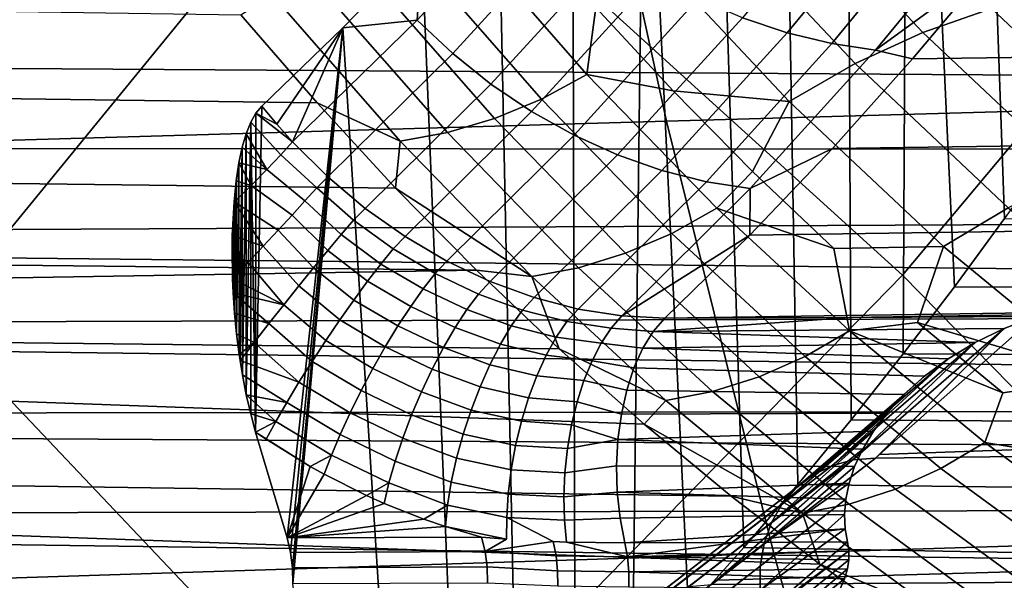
# Model space of a CAD drawing. Header units: metres. Extents: x -240 to 45, y -77 to 27.
# Tile 415 of 656: x -175.608 to -174.452, y -5.3 to -4.642. Entities that reach past the tile are written whole.
import ezdxf

# ---------------------------------------------------------------- set-up
doc = ezdxf.new("R2010")
doc.units = ezdxf.units.M
doc.layers.add('solid_102011X2', color=7, linetype='CONTINUOUS')

msp = doc.modelspace()

# ---------------------------------------------------------------- linework, layer by layer
at = {"layer": 'solid_102011X2'}
for points in [[(-174.393875, -4.793725, 299.902283), (-174.451385, -4.875221, 299.80658), (-174.493484, -3.680475, 299.736511), (-174.425735, -3.560153, 299.849274)], [(-174.451385, -4.875221, 299.80658), (-174.510147, -4.955428, 299.708771), (-174.564056, -3.798908, 299.619049), (-174.493484, -3.680475, 299.736511)], [(-174.571213, -4.941859, 308.426849), (-175.198181, -4.372285, 307.225128), (-174.789688, -3.749932, 307.528259), (-174.055435, -4.325553, 308.833588)], [(-175.707748, -4.995234, 306.818787), (-176.327621, -4.420082, 305.59787), (-175.918396, -3.790726, 305.907959), (-175.198181, -4.372285, 307.225128)], [(-174.57016, -5.034289, 299.608887), (-174.631393, -5.11165, 299.506989), (-174.637466, -3.915063, 299.496887), (-174.564056, -3.798908, 299.619049)], [(-174.57016, -5.034289, 299.608887), (-174.564056, -3.798908, 299.619049), (-174.510147, -4.955428, 299.708771)], [(-174.631393, -5.11165, 299.506989), (-174.693863, -5.187505, 299.403015), (-174.713699, -4.028974, 299.369995), (-174.637466, -3.915063, 299.496887)], [(-174.693863, -5.187505, 299.403015), (-174.757553, -5.261898, 299.296997), (-174.792664, -4.140142, 299.238586), (-174.713699, -4.028974, 299.369995)], [(-174.757553, -5.261898, 299.296997), (-174.822418, -5.33463, 299.189056), (-174.874329, -4.24858, 299.102661), (-174.792664, -4.140142, 299.238586)], [(-173.100113, -4.19883, 349.273315), (-174.961182, -4.245782, 347.93277), (-174.848129, -4.761007, 347.797546), (-172.990158, -4.70836, 349.138123)], [(-174.961182, -4.245782, 347.93277), (-176.807816, -4.293339, 346.567749), (-176.691635, -4.814331, 346.432526), (-174.848129, -4.761007, 347.797546)], [(-174.888412, -5.405573, 299.079224), (-174.955566, -5.47485, 298.967468), (-174.958755, -4.354021, 298.962158), (-174.874329, -4.24858, 299.102661)], [(-174.888412, -5.405573, 299.079224), (-174.874329, -4.24858, 299.102661), (-174.822418, -5.33463, 299.189056)], [(-174.023788, -5.499332, 309.536682), (-174.571213, -4.941859, 308.426849), (-174.055435, -4.325553, 308.833588), (-173.421371, -4.889576, 310.015717)], [(-174.955566, -5.47485, 298.967468), (-175.023834, -5.542314, 298.853851), (-175.045975, -4.456494, 298.816986), (-174.958755, -4.354021, 298.962158)], [(-175.17421, -5.558501, 307.936584), (-175.707748, -4.995234, 306.818787), (-175.198181, -4.372285, 307.225128), (-174.571213, -4.941859, 308.426849)], [(-174.637863, -4.445574, 288.778931), (-174.466446, -4.628523, 289.064209), (-174.547302, -4.656725, 289.095795), (-174.719452, -4.472984, 288.809265)], [(-175.023834, -5.542314, 298.853851), (-175.093124, -5.607799, 298.738556), (-175.13588, -4.555586, 298.667389), (-175.045975, -4.456494, 298.816986)], [(-174.719452, -4.472984, 288.809265), (-174.547302, -4.656725, 289.095795), (-174.626862, -4.693226, 289.121613), (-174.799988, -4.508461, 288.833466)], [(-174.563416, -4.482638, 299.062958), (-174.616348, -4.465631, 299.077362), (-174.759201, -4.639312, 298.8396), (-174.706711, -4.657018, 298.824463)], [(-175.141113, -4.642148, 298.607605), (-174.998627, -4.486597, 298.844727), (-175.13588, -4.555586, 298.667389)], [(-174.955963, -4.524423, 298.853271), (-174.998627, -4.486597, 298.844727), (-175.141113, -4.642148, 298.607605), (-175.099457, -4.681365, 298.614471)], [(-174.510635, -4.494877, 299.043976), (-174.563416, -4.482638, 299.062958), (-174.706711, -4.657018, 298.824463), (-174.654251, -4.669755, 298.804993)], [(-174.458923, -4.502166, 299.020752), (-174.510635, -4.494877, 299.043976), (-174.654251, -4.669755, 298.804993), (-174.602707, -4.677333, 298.781494)], [(-174.799988, -4.508461, 288.833466), (-174.626862, -4.693226, 289.121613), (-174.704147, -4.737571, 289.141296), (-174.878433, -4.551561, 288.851257)], [(-174.602707, -4.677333, 298.781494), (-174.467728, -4.578832, 298.894684), (-174.458923, -4.502166, 299.020752)], [(-174.910065, -4.559043, 298.857056), (-174.955963, -4.524423, 298.853271), (-175.099457, -4.681365, 298.614471), (-175.054474, -4.717252, 298.61673)], [(-174.559204, -4.687762, 298.742462), (-170.7341, -4.63607, 296.544067), (-170.647018, -4.529321, 296.688995), (-174.467728, -4.578832, 298.894684)], [(-174.995239, -4.734861, 288.989197), (-175.144775, -4.563904, 288.740326), (-175.090622, -4.535841, 288.728088), (-174.941757, -4.70604, 288.975861)], [(-174.941757, -4.70604, 288.975861), (-175.090622, -4.535841, 288.728088), (-174.931137, -4.627158, 288.900024)], [(-175.141113, -4.642148, 298.607605), (-175.13588, -4.555586, 298.667389), (-175.228394, -4.651095, 298.513397)], [(-175.093124, -5.607799, 298.738556), (-175.163452, -5.67138, 298.62149), (-175.228394, -4.651095, 298.513397), (-175.13588, -4.555586, 298.667389)], [(-174.878433, -4.551561, 288.851257), (-174.704147, -4.737571, 289.141296), (-174.840454, -4.725258, 289.050964), (-174.931137, -4.627158, 288.900024)], [(-175.050186, -4.757746, 289.007294), (-175.200241, -4.586186, 288.757538), (-175.144775, -4.563904, 288.740326), (-174.995239, -4.734861, 288.989197)], [(-174.861557, -4.589997, 298.856018), (-174.910065, -4.559043, 298.857056), (-175.054474, -4.717252, 298.61673), (-175.006775, -4.749334, 298.614319)], [(-179.176712, -4.57881, 291.057617), (-175.34848, -4.635945, 288.864441), (-175.258774, -4.73943, 289.013763), (-179.085236, -4.687746, 291.209869)], [(-169.788086, -4.73699, 299.076324), (-169.533844, -4.610088, 299.057953), (-177.522202, -4.578115, 303.890778), (-177.602661, -4.686119, 303.826355)], [(-174.602707, -4.677333, 298.781494), (-174.559204, -4.687762, 298.742462), (-174.467728, -4.578832, 298.894684)], [(-175.105728, -4.77434, 289.029846), (-175.256165, -4.602344, 288.779449), (-175.200241, -4.586186, 288.757538), (-175.050186, -4.757746, 289.007294)], [(-174.81105, -4.616872, 298.850159), (-174.861557, -4.589997, 298.856018), (-175.006775, -4.749334, 298.614319), (-174.956955, -4.777185, 298.6073)], [(-175.161011, -4.784387, 289.056519), (-175.311676, -4.612126, 288.805756), (-175.256165, -4.602344, 288.779449), (-175.105728, -4.77434, 289.029846)], [(-175.311676, -4.612126, 288.805756), (-175.161011, -4.784387, 289.056519), (-175.258774, -4.73943, 289.013763), (-175.34848, -4.635945, 288.864441)], [(-174.38533, -4.608973, 289.027252), (-174.207565, -4.776293, 289.32309), (-174.288162, -4.79633, 289.360931), (-174.466446, -4.628523, 289.064209)], [(-174.759201, -4.639312, 298.8396), (-174.81105, -4.616872, 298.850159), (-174.956955, -4.777185, 298.6073), (-174.905701, -4.800436, 298.595795)], [(-174.941757, -4.70604, 288.975861), (-174.931137, -4.627158, 288.900024), (-174.840454, -4.725258, 289.050964)], [(-174.653503, -4.793117, 298.58551), (-170.823853, -4.739569, 296.394714), (-170.7341, -4.63607, 296.544067), (-174.559204, -4.687762, 298.742462)], [(-174.466446, -4.628523, 289.064209), (-174.288162, -4.79633, 289.360931), (-174.368271, -4.825234, 289.393738), (-174.547302, -4.656725, 289.095795)], [(-175.287445, -4.785076, 298.36496), (-175.141113, -4.642148, 298.607605), (-175.228394, -4.651095, 298.513397)], [(-175.099457, -4.681365, 298.614471), (-175.141113, -4.642148, 298.607605), (-175.287445, -4.785076, 298.36496), (-175.246185, -4.826238, 298.37027)], [(-174.706711, -4.657018, 298.824463), (-174.759201, -4.639312, 298.8396), (-174.905701, -4.800436, 298.595795), (-174.853653, -4.81878, 298.579926)], [(-175.228394, -4.651095, 298.513397), (-175.29393, -5.250456, 298.404327), (-175.330902, -5.126163, 298.342834), (-175.323578, -4.743121, 298.355011)], [(-175.305832, -4.764441, 298.360657), (-175.228394, -4.651095, 298.513397), (-175.323578, -4.743121, 298.355011)], [(-175.305832, -4.764441, 298.360657), (-175.287445, -4.785076, 298.36496), (-175.228394, -4.651095, 298.513397)], [(-175.289932, -5.267428, 298.411011), (-175.29393, -5.250456, 298.404327), (-175.228394, -4.651095, 298.513397)], [(-175.289932, -5.267428, 298.411011), (-175.228394, -4.651095, 298.513397), (-175.287628, -5.285416, 298.414825)], [(-175.287628, -5.285416, 298.414825), (-175.228394, -4.651095, 298.513397), (-175.287079, -5.304049, 298.415741)], [(-175.163452, -5.67138, 298.62149), (-175.234848, -5.733016, 298.502655), (-175.287079, -5.304049, 298.415741), (-175.228394, -4.651095, 298.513397)], [(-174.654251, -4.669755, 298.804993), (-174.706711, -4.657018, 298.824463), (-174.853653, -4.81878, 298.579926), (-174.801498, -4.831973, 298.559937)], [(-174.547302, -4.656725, 289.095795), (-174.368271, -4.825234, 289.393738), (-174.446869, -4.862644, 289.421143), (-174.626862, -4.693226, 289.121613)], [(-174.602707, -4.677333, 298.781494), (-174.654251, -4.669755, 298.804993), (-174.801498, -4.831973, 298.559937), (-174.750137, -4.839818, 298.536133)], [(-175.054474, -4.717252, 298.61673), (-175.099457, -4.681365, 298.614471), (-175.246185, -4.826238, 298.37027), (-175.202133, -4.863275, 298.370972)], [(-174.602707, -4.677333, 298.781494), (-174.750137, -4.839818, 298.536133), (-174.653503, -4.793117, 298.58551), (-174.559204, -4.687762, 298.742462)], [(-179.085236, -4.687746, 291.209869), (-175.258774, -4.73943, 289.013763), (-175.166458, -4.839457, 289.167389), (-178.990921, -4.793106, 291.366821)], [(-169.902557, -4.794131, 299.082642), (-169.788086, -4.73699, 299.076324), (-177.602661, -4.686119, 303.826355), (-177.68483, -4.792951, 303.76001)], [(-174.626862, -4.693226, 289.121613), (-174.446869, -4.862644, 289.421143), (-174.522995, -4.908093, 289.44281), (-174.704147, -4.737571, 289.141296)], [(-174.84201, -4.892622, 289.244202), (-174.995239, -4.734861, 288.989197), (-174.941757, -4.70604, 288.975861), (-174.7892, -4.863122, 289.229767)], [(-174.7892, -4.863122, 289.229767), (-174.941757, -4.70604, 288.975861), (-174.840454, -4.725258, 289.050964), (-174.747238, -4.819802, 289.206085)], [(-175.006775, -4.749334, 298.614319), (-175.054474, -4.717252, 298.61673), (-175.202133, -4.863275, 298.370972), (-175.155243, -4.896381, 298.367218)], [(-172.990158, -4.70836, 349.138123), (-174.848129, -4.761007, 347.797546), (-174.722214, -5.268893, 347.646942), (-172.867676, -5.210632, 348.987518)], [(-174.704147, -4.737571, 289.141296), (-174.747238, -4.819802, 289.206085), (-174.840454, -4.725258, 289.050964)], [(-175.161011, -4.784387, 289.056519), (-175.166458, -4.839457, 289.167389), (-175.258774, -4.73943, 289.013763)], [(-174.896439, -4.916047, 289.263153), (-175.050186, -4.757746, 289.007294), (-174.995239, -4.734861, 288.989197), (-174.84201, -4.892622, 289.244202)], [(-174.75058, -4.894685, 298.42392), (-170.916183, -4.839608, 296.241058), (-170.823853, -4.739569, 296.394714), (-174.653503, -4.793117, 298.58551)], [(-174.704147, -4.737571, 289.141296), (-174.522995, -4.908093, 289.44281), (-174.651596, -4.910599, 289.365265), (-174.747238, -4.819802, 289.206085)], [(-175.330582, -4.751364, 298.343353), (-175.330902, -5.126163, 298.342834), (-175.336731, -4.762147, 298.33313)], [(-175.336731, -4.762147, 298.33313), (-175.301315, -4.800563, 298.343567), (-175.287445, -4.785076, 298.36496), (-175.330582, -4.751364, 298.343353)], [(-175.330582, -4.751364, 298.343353), (-175.323578, -4.743121, 298.355011), (-175.330902, -5.126163, 298.342834)], [(-175.330582, -4.751364, 298.343353), (-175.305832, -4.764441, 298.360657), (-175.323578, -4.743121, 298.355011)], [(-175.330582, -4.751364, 298.343353), (-175.287445, -4.785076, 298.36496), (-175.305832, -4.764441, 298.360657)], [(-174.956955, -4.777185, 298.6073), (-175.006775, -4.749334, 298.614319), (-175.155243, -4.896381, 298.367218), (-175.10614, -4.925119, 298.359039)], [(-174.848129, -4.761007, 347.797546), (-176.691635, -4.814331, 346.432526), (-176.562241, -5.3279, 346.281921), (-174.722214, -5.268893, 347.646942)], [(-175.336731, -4.762147, 298.33313), (-175.341949, -5.082421, 298.324402), (-175.342087, -4.775529, 298.324188)], [(-175.336731, -4.762147, 298.33313), (-175.342087, -4.775529, 298.324188), (-175.317657, -4.81776, 298.325439), (-175.301315, -4.800563, 298.343567)], [(-175.336731, -4.762147, 298.33313), (-175.336746, -5.104832, 298.333069), (-175.341949, -5.082421, 298.324402)], [(-175.336731, -4.762147, 298.33313), (-175.330902, -5.126163, 298.342834), (-175.336746, -5.104832, 298.333069)], [(-174.951599, -4.933032, 289.286346), (-175.105728, -4.77434, 289.029846), (-175.050186, -4.757746, 289.007294), (-174.896439, -4.916047, 289.263153)], [(-175.342087, -4.775529, 298.324188), (-175.346512, -5.058862, 298.316833), (-175.346649, -4.791327, 298.316589)], [(-175.342087, -4.775529, 298.324188), (-175.346649, -4.791327, 298.316589), (-175.317657, -4.81776, 298.325439)], [(-175.342087, -4.775529, 298.324188), (-175.341949, -5.082421, 298.324402), (-175.346512, -5.058862, 298.316833)], [(-175.006653, -4.943316, 289.313416), (-175.161011, -4.784387, 289.056519), (-175.105728, -4.77434, 289.029846), (-174.951599, -4.933032, 289.286346)], [(-175.259186, -4.839005, 298.350891), (-175.246185, -4.826238, 298.37027), (-175.287445, -4.785076, 298.36496), (-175.301315, -4.800563, 298.343567)], [(-175.006653, -4.943316, 289.313416), (-175.166458, -4.839457, 289.167389), (-175.161011, -4.784387, 289.056519)], [(-174.905701, -4.800436, 298.595795), (-174.956955, -4.777185, 298.6073), (-175.10614, -4.925119, 298.359039), (-175.05545, -4.94911, 298.346558)], [(-178.990921, -4.793106, 291.366821), (-175.166458, -4.839457, 289.167389), (-175.071594, -4.935849, 289.325256), (-178.893845, -4.894679, 291.528412)], [(-170.035583, -4.860553, 299.088409), (-169.902557, -4.794131, 299.082642), (-177.68483, -4.792951, 303.76001), (-177.768661, -4.898553, 303.691711)], [(-175.346649, -4.791327, 298.316589), (-175.350327, -5.034872, 298.310486), (-175.350494, -4.809661, 298.310181)], [(-175.346649, -4.791327, 298.316589), (-175.350494, -4.809661, 298.310181), (-175.317657, -4.81776, 298.325439)], [(-175.346649, -4.791327, 298.316589), (-175.349274, -5.042112, 298.312256), (-175.350327, -5.034872, 298.310486)], [(-175.346649, -4.791327, 298.316589), (-175.346512, -5.058862, 298.316833), (-175.349274, -5.042112, 298.312256)], [(-174.750137, -4.839818, 298.536133), (-174.75058, -4.894685, 298.42392), (-174.653503, -4.793117, 298.58551)], [(-175.350494, -4.809661, 298.310181), (-175.353394, -5.010581, 298.305389), (-175.353699, -4.830973, 298.304871)], [(-175.350494, -4.809661, 298.310181), (-175.353699, -4.830973, 298.304871), (-175.336105, -4.836278, 298.311035)], [(-175.350494, -4.809661, 298.310181), (-175.350327, -5.034872, 298.310486), (-175.353394, -5.010581, 298.305389)], [(-175.350494, -4.809661, 298.310181), (-175.336105, -4.836278, 298.311035), (-175.317657, -4.81776, 298.325439)], [(-175.317657, -4.81776, 298.325439), (-175.272934, -4.854342, 298.334167), (-175.259186, -4.839005, 298.350891), (-175.301315, -4.800563, 298.343567)], [(-174.853653, -4.81878, 298.579926), (-174.905701, -4.800436, 298.595795), (-175.05545, -4.94911, 298.346558), (-175.003845, -4.968034, 298.329956)], [(-175.336105, -4.836278, 298.311035), (-175.288147, -4.871088, 298.320312), (-175.272934, -4.854342, 298.334167), (-175.317657, -4.81776, 298.325439)], [(-174.801498, -4.831973, 298.559937), (-174.853653, -4.81878, 298.579926), (-175.003845, -4.968034, 298.329956), (-174.952011, -4.981644, 298.309418)], [(-174.7892, -4.863122, 289.229767), (-174.747238, -4.819802, 289.206085), (-174.651596, -4.910599, 289.365265)], [(-175.353699, -4.830973, 298.304871), (-175.355713, -4.986381, 298.301514), (-175.356232, -4.855622, 298.300659)], [(-175.353699, -4.830973, 298.304871), (-175.356232, -4.855622, 298.300659), (-175.336105, -4.836278, 298.311035)], [(-175.353699, -4.830973, 298.304871), (-175.353394, -5.010581, 298.305389), (-175.355713, -4.986381, 298.301514)], [(-175.215912, -4.877181, 298.350281), (-175.202133, -4.863275, 298.370972), (-175.246185, -4.826238, 298.37027), (-175.259186, -4.839005, 298.350891)], [(-174.750137, -4.839818, 298.536133), (-174.801498, -4.831973, 298.559937), (-174.952011, -4.981644, 298.309418), (-174.900833, -4.989734, 298.28537)], [(-175.356232, -4.855622, 298.300659), (-175.304565, -4.888947, 298.30957), (-175.288147, -4.871088, 298.320312), (-175.336105, -4.836278, 298.311035)], [(-175.259186, -4.839005, 298.350891), (-175.272934, -4.854342, 298.334167), (-175.230316, -4.894065, 298.33252), (-175.215912, -4.877181, 298.350281)], [(-175.006653, -4.943316, 289.313416), (-175.071594, -4.935849, 289.325256), (-175.166458, -4.839457, 289.167389)], [(-174.900833, -4.989734, 298.28537), (-174.75058, -4.894685, 298.42392), (-174.750137, -4.839818, 298.536133)], [(-174.850388, -4.99227, 298.257812), (-171.011047, -4.936011, 296.08313), (-170.916183, -4.839608, 296.241058), (-174.75058, -4.894685, 298.42392)], [(-175.356232, -4.855622, 298.300659), (-175.358307, -4.895091, 298.297211), (-175.321899, -4.907607, 298.302124)], [(-175.356232, -4.855622, 298.300659), (-175.358261, -4.939174, 298.297272), (-175.358307, -4.895091, 298.297211)], [(-175.356232, -4.855622, 298.300659), (-175.358047, -4.945957, 298.297638), (-175.358261, -4.939174, 298.297272)], [(-175.356232, -4.855622, 298.300659), (-175.35733, -4.962495, 298.298828), (-175.358047, -4.945957, 298.297638)], [(-175.356232, -4.855622, 298.300659), (-175.355713, -4.986381, 298.301514), (-175.35733, -4.962495, 298.298828)], [(-175.356232, -4.855622, 298.300659), (-175.321899, -4.907607, 298.302124), (-175.304565, -4.888947, 298.30957)], [(-175.272934, -4.854342, 298.334167), (-175.288147, -4.871088, 298.320312), (-175.246048, -4.912831, 298.318115), (-175.230316, -4.894065, 298.33252)], [(-170.271835, -4.978624, 299.094269), (-170.035583, -4.860553, 299.088409), (-177.768661, -4.898553, 303.691711)], [(-175.169342, -4.910948, 298.345795), (-175.155243, -4.896381, 298.367218), (-175.202133, -4.863275, 298.370972), (-175.215912, -4.877181, 298.350281)], [(-174.685486, -5.037275, 289.5047), (-174.84201, -4.892622, 289.244202), (-174.7892, -4.863122, 289.229767), (-174.633331, -5.007168, 289.489166)], [(-174.633331, -5.007168, 289.489166), (-174.7892, -4.863122, 289.229767), (-174.651596, -4.910599, 289.365265)], [(-174.446869, -4.862644, 289.421143), (-174.260605, -5.016043, 289.73114), (-174.335541, -5.062462, 289.754761), (-174.522995, -4.908093, 289.44281)], [(-175.288147, -4.871088, 298.320312), (-175.304565, -4.888947, 298.30957), (-175.262772, -4.9331, 298.307281), (-175.246048, -4.912831, 298.318115)], [(-175.183823, -4.928805, 298.327393), (-175.169342, -4.910948, 298.345795), (-175.215912, -4.877181, 298.350281), (-175.230316, -4.894065, 298.33252)], [(-174.510147, -4.955428, 299.708771), (-174.451385, -4.875221, 299.80658), (-172.05191, -4.957064, 298.228973)], [(-175.304565, -4.888947, 298.30957), (-175.321899, -4.907607, 298.302124), (-175.280167, -4.954463, 298.300293), (-175.262772, -4.9331, 298.307281)], [(-178.362961, -4.990384, 291.431), (-178.893845, -4.894679, 291.528412), (-175.071594, -4.935849, 289.325256)], [(-170.276138, -4.98077, 299.09433), (-170.271835, -4.978624, 299.094269), (-177.768661, -4.898553, 303.691711), (-177.854187, -5.003017, 303.621399)], [(-175.358582, -4.916677, 298.296753), (-175.339844, -4.926737, 298.298126), (-175.321899, -4.907607, 298.302124), (-175.358307, -4.895091, 298.297211)], [(-175.358307, -4.895091, 298.297211), (-175.358261, -4.939174, 298.297272), (-175.358582, -4.916677, 298.296753)], [(-175.199326, -4.948955, 298.312531), (-175.183823, -4.928805, 298.327393), (-175.230316, -4.894065, 298.33252), (-175.246048, -4.912831, 298.318115)], [(-175.120087, -4.939823, 298.337494), (-175.10614, -4.925119, 298.359039), (-175.155243, -4.896381, 298.367218), (-175.169342, -4.910948, 298.345795)], [(-174.900833, -4.989734, 298.28537), (-174.850388, -4.99227, 298.257812), (-174.75058, -4.894685, 298.42392)], [(-174.73938, -5.061182, 289.524536), (-174.896439, -4.916047, 289.263153), (-174.84201, -4.892622, 289.244202), (-174.685486, -5.037275, 289.5047)], [(-175.321899, -4.907607, 298.302124), (-175.339844, -4.926737, 298.298126), (-175.297882, -4.976488, 298.297272), (-175.280167, -4.954463, 298.300293)], [(-175.215515, -4.970961, 298.301514), (-175.199326, -4.948955, 298.312531), (-175.246048, -4.912831, 298.318115), (-175.262772, -4.9331, 298.307281)], [(-175.134109, -4.957947, 298.318848), (-175.120087, -4.939823, 298.337494), (-175.169342, -4.910948, 298.345795), (-175.183823, -4.928805, 298.327393)], [(-174.633331, -5.007168, 289.489166), (-174.651596, -4.910599, 289.365265), (-174.522995, -4.908093, 289.44281), (-174.553558, -4.997462, 289.528412)], [(-174.522995, -4.908093, 289.44281), (-174.335541, -5.062462, 289.754761), (-174.553558, -4.997462, 289.528412)], [(-175.358582, -4.916677, 298.296753), (-175.358261, -4.939174, 298.297272), (-175.339844, -4.926737, 298.298126)], [(-175.358261, -4.939174, 298.297272), (-175.358047, -4.945957, 298.297638), (-175.339844, -4.926737, 298.298126)], [(-175.339844, -4.926737, 298.298126), (-175.358047, -4.945957, 298.297638), (-175.297882, -4.976488, 298.297272)], [(-175.069244, -4.963923, 298.32489), (-175.05545, -4.94911, 298.346558), (-175.10614, -4.925119, 298.359039), (-175.120087, -4.939823, 298.337494)], [(-174.794174, -5.078516, 289.54834), (-174.951599, -4.933032, 289.286346), (-174.896439, -4.916047, 289.263153), (-174.73938, -5.061182, 289.524536)], [(-178.362961, -4.990384, 291.431), (-175.071594, -4.935849, 289.325256), (-174.974274, -5.0284, 289.487244)], [(-175.232025, -4.994345, 298.294586), (-175.215515, -4.970961, 298.301514), (-175.262772, -4.9331, 298.307281), (-175.280167, -4.954463, 298.300293)], [(-175.148758, -4.97864, 298.30365), (-175.134109, -4.957947, 298.318848), (-175.183823, -4.928805, 298.327393), (-175.199326, -4.948955, 298.312531)], [(-175.006653, -4.943316, 289.313416), (-174.974274, -5.0284, 289.487244), (-175.071594, -4.935849, 289.325256)], [(-174.848999, -5.089011, 289.575775), (-175.006653, -4.943316, 289.313416), (-174.951599, -4.933032, 289.286346), (-174.794174, -5.078516, 289.54834)], [(-171.011047, -4.936011, 296.08313), (-174.850388, -4.99227, 298.257812), (-174.632874, -4.991327, 298.129364)], [(-174.632874, -4.991327, 298.129364), (-174.415344, -4.990384, 298.000916), (-171.011047, -4.936011, 296.08313)], [(-174.598038, -5.152522, 297.696869), (-171.108398, -5.028571, 295.921112), (-171.011047, -4.936011, 296.08313), (-174.415344, -4.990384, 298.000916)], [(-175.358047, -4.945957, 298.297638), (-175.35733, -4.962495, 298.298828), (-175.297882, -4.976488, 298.297272)], [(-175.163696, -5.00145, 298.292267), (-175.148758, -4.97864, 298.30365), (-175.199326, -4.948955, 298.312531), (-175.215515, -4.970961, 298.301514)], [(-174.780319, -6.113339, 308.881348), (-175.17421, -5.558501, 307.936584), (-174.571213, -4.941859, 308.426849), (-174.023788, -5.499332, 309.536682)], [(-175.120087, -4.939823, 298.337494), (-175.134109, -4.957947, 298.318848), (-175.082809, -4.982256, 298.305969), (-175.069244, -4.963923, 298.32489)], [(-175.017487, -4.982938, 298.308167), (-175.003845, -4.968034, 298.329956), (-175.05545, -4.94911, 298.346558), (-175.069244, -4.963923, 298.32489)], [(-174.848999, -5.089011, 289.575775), (-174.974274, -5.0284, 289.487244), (-175.006653, -4.943316, 289.313416)], [(-175.24852, -5.018601, 298.291931), (-175.232025, -4.994345, 298.294586), (-175.280167, -4.954463, 298.300293), (-175.297882, -4.976488, 298.297272)], [(-175.134109, -4.957947, 298.318848), (-175.148758, -4.97864, 298.30365), (-175.096573, -5.003394, 298.290405), (-175.082809, -4.982256, 298.305969)], [(-174.510147, -4.955428, 299.708771), (-172.05191, -4.957064, 298.228973), (-172.240921, -5.042923, 298.194092), (-174.57016, -5.034289, 299.608887)], [(-175.35733, -4.962495, 298.298828), (-175.315552, -4.99873, 298.298279), (-175.297882, -4.976488, 298.297272)], [(-175.35733, -4.962495, 298.298828), (-175.355713, -4.986381, 298.301514), (-175.315552, -4.99873, 298.298279)], [(-175.178619, -5.025879, 298.284943), (-175.163696, -5.00145, 298.292267), (-175.215515, -4.970961, 298.301514), (-175.232025, -4.994345, 298.294586)], [(-175.069244, -4.963923, 298.32489), (-175.082809, -4.982256, 298.305969), (-175.030579, -5.00143, 298.28894), (-175.017487, -4.982938, 298.308167)], [(-174.965286, -4.996367, 298.287781), (-174.952011, -4.981644, 298.309418), (-175.003845, -4.968034, 298.329956), (-175.017487, -4.982938, 298.308167)], [(-170.510025, -5.097705, 299.09433), (-170.276138, -4.98077, 299.09433), (-177.854187, -5.003017, 303.621399)], [(-175.264633, -5.043202, 298.293579), (-175.24852, -5.018601, 298.291931), (-175.297882, -4.976488, 298.297272), (-175.315552, -4.99873, 298.298279)], [(-175.148758, -4.97864, 298.30365), (-175.163696, -5.00145, 298.292267), (-175.110229, -5.026872, 298.278564), (-175.096573, -5.003394, 298.290405)], [(-175.082809, -4.982256, 298.305969), (-175.096573, -5.003394, 298.290405), (-175.043457, -5.022913, 298.27298), (-175.030579, -5.00143, 298.28894)], [(-175.030579, -5.00143, 298.28894), (-174.977768, -5.014628, 298.268524), (-174.965286, -4.996367, 298.287781), (-175.017487, -4.982938, 298.308167)], [(-174.91333, -5.00403, 298.264099), (-174.900833, -4.989734, 298.28537), (-174.952011, -4.981644, 298.309418), (-174.965286, -4.996367, 298.287781)], [(-178.362961, -4.990384, 291.431), (-174.874527, -5.116936, 289.653229), (-174.772461, -5.201239, 289.82309), (-178.180191, -5.152592, 291.735199)], [(-178.362961, -4.990384, 291.431), (-174.974274, -5.0284, 289.487244), (-174.874527, -5.116936, 289.653229)], [(-175.930893, -6.179678, 307.266846), (-176.311295, -5.618965, 306.317657), (-175.707748, -4.995234, 306.818787), (-175.17421, -5.558501, 307.936584)], [(-175.353394, -5.010581, 298.305389), (-175.332825, -5.020741, 298.303314), (-175.315552, -4.99873, 298.298279), (-175.355713, -4.986381, 298.301514)], [(-175.193192, -5.051395, 298.28183), (-175.178619, -5.025879, 298.284943), (-175.232025, -4.994345, 298.294586), (-175.24852, -5.018601, 298.291931)], [(-174.863953, -5.007951, 298.234741), (-174.850388, -4.99227, 298.257812), (-174.900833, -4.989734, 298.28537), (-174.91333, -5.00403, 298.264099)], [(-174.451675, -5.004269, 297.994568), (-174.415344, -4.990384, 298.000916), (-174.632874, -4.991327, 298.129364), (-174.863953, -5.007951, 298.234741)], [(-174.863953, -5.007951, 298.234741), (-174.632874, -4.991327, 298.129364), (-174.850388, -4.99227, 298.257812)], [(-174.451675, -5.004269, 297.994568), (-174.598038, -5.152522, 297.696869), (-174.415344, -4.990384, 298.000916)], [(-170.510025, -5.097705, 299.09433), (-177.854187, -5.003017, 303.621399), (-177.941284, -5.106142, 303.549133)], [(-175.279999, -5.067616, 298.2995), (-175.264633, -5.043202, 298.293579), (-175.315552, -4.99873, 298.298279), (-175.332825, -5.020741, 298.303314)], [(-175.163696, -5.00145, 298.292267), (-175.178619, -5.025879, 298.284943), (-175.123489, -5.052174, 298.270721), (-175.110229, -5.026872, 298.278564)], [(-175.096573, -5.003394, 298.290405), (-175.110229, -5.026872, 298.278564), (-175.055801, -5.046916, 298.26059), (-175.043457, -5.022913, 298.27298)], [(-175.043457, -5.022913, 298.27298), (-174.989594, -5.035945, 298.252228), (-174.977768, -5.014628, 298.268524), (-175.030579, -5.00143, 298.28894)], [(-174.977768, -5.014628, 298.268524), (-174.925064, -5.021666, 298.245026), (-174.91333, -5.00403, 298.264099), (-174.965286, -4.996367, 298.287781)], [(-174.91333, -5.00403, 298.264099), (-174.925064, -5.021666, 298.245026), (-174.876083, -5.027587, 298.21402), (-174.863953, -5.007951, 298.234741)], [(-174.485931, -5.021015, 297.989868), (-174.451675, -5.004269, 297.994568), (-174.863953, -5.007951, 298.234741)], [(-174.526062, -5.168911, 289.77005), (-174.685486, -5.037275, 289.5047), (-174.633331, -5.007168, 289.489166), (-174.474548, -5.138266, 289.753448)], [(-174.633331, -5.007168, 289.489166), (-174.553558, -4.997462, 289.528412), (-174.453232, -5.080187, 289.695374)], [(-174.474548, -5.138266, 289.753448), (-174.633331, -5.007168, 289.489166), (-174.453232, -5.080187, 289.695374)], [(-174.629333, -5.158914, 297.705536), (-174.602966, -5.15661, 297.68869), (-174.451675, -5.004269, 297.994568)], [(-174.629333, -5.158914, 297.705536), (-174.451675, -5.004269, 297.994568), (-174.485931, -5.021015, 297.989868)], [(-174.451675, -5.004269, 297.994568), (-174.602966, -5.15661, 297.68869), (-174.598038, -5.152522, 297.696869)], [(-174.335541, -5.062462, 289.754761), (-174.453232, -5.080187, 289.695374), (-174.553558, -4.997462, 289.528412)], [(-175.353394, -5.010581, 298.305389), (-175.350327, -5.034872, 298.310486), (-175.332825, -5.020741, 298.303314)], [(-175.207108, -5.07744, 298.28302), (-175.193192, -5.051395, 298.28183), (-175.24852, -5.018601, 298.291931), (-175.264633, -5.043202, 298.293579)], [(-174.989594, -5.035945, 298.252228), (-174.935791, -5.042284, 298.228516), (-174.925064, -5.021666, 298.245026), (-174.977768, -5.014628, 298.268524)], [(-174.485931, -5.021015, 297.989868), (-174.863953, -5.007951, 298.234741), (-174.876083, -5.027587, 298.21402)], [(-175.350327, -5.034872, 298.310486), (-175.349274, -5.042112, 298.312256), (-175.332825, -5.020741, 298.303314)], [(-175.279999, -5.067616, 298.2995), (-175.332825, -5.020741, 298.303314), (-175.349274, -5.042112, 298.312256)], [(-175.178619, -5.025879, 298.284943), (-175.193192, -5.051395, 298.28183), (-175.136078, -5.078745, 298.266998), (-175.123489, -5.052174, 298.270721)], [(-175.110229, -5.026872, 298.278564), (-175.123489, -5.052174, 298.270721), (-175.067368, -5.072909, 298.252075), (-175.055801, -5.046916, 298.26059)], [(-175.055801, -5.046916, 298.26059), (-175.000519, -5.05986, 298.239227), (-174.989594, -5.035945, 298.252228), (-175.043457, -5.022913, 298.27298)], [(-174.848999, -5.089011, 289.575775), (-174.874527, -5.116936, 289.653229), (-174.974274, -5.0284, 289.487244)], [(-174.925064, -5.021666, 298.245026), (-174.935791, -5.042284, 298.228516), (-174.88652, -5.050699, 298.196167), (-174.876083, -5.027587, 298.21402)], [(-174.54512, -5.060617, 297.985229), (-174.517303, -5.040041, 297.986755), (-174.876083, -5.027587, 298.21402), (-174.88652, -5.050699, 298.196167)], [(-174.517303, -5.040041, 297.986755), (-174.485931, -5.021015, 297.989868), (-174.876083, -5.027587, 298.21402)], [(-174.654022, -5.165652, 297.723724), (-174.485931, -5.021015, 297.989868), (-174.517303, -5.040041, 297.986755)], [(-174.654022, -5.165652, 297.723724), (-174.629333, -5.158914, 297.705536), (-174.485931, -5.021015, 297.989868)], [(-174.602966, -5.15661, 297.68869), (-171.20816, -5.117112, 295.755096), (-171.108398, -5.028571, 295.921112), (-174.598038, -5.152522, 297.696869)], [(-175.279999, -5.067616, 298.2995), (-175.349274, -5.042112, 298.312256), (-175.346512, -5.058862, 298.316833), (-175.294312, -5.091312, 298.30957)], [(-175.000519, -5.05986, 298.239227), (-174.945312, -5.065464, 298.214905), (-174.935791, -5.042284, 298.228516), (-174.989594, -5.035945, 298.252228)], [(-174.935791, -5.042284, 298.228516), (-174.945312, -5.065464, 298.214905), (-174.89502, -5.076732, 298.18158), (-174.88652, -5.050699, 298.196167)], [(-174.579437, -5.193245, 289.790741), (-174.73938, -5.061182, 289.524536), (-174.685486, -5.037275, 289.5047), (-174.526062, -5.168911, 289.77005)], [(-174.676437, -5.176699, 297.742706), (-174.517303, -5.040041, 297.986755), (-174.54512, -5.060617, 297.985229)], [(-174.676437, -5.176699, 297.742706), (-174.654022, -5.165652, 297.723724), (-174.517303, -5.040041, 297.986755)], [(-174.57016, -5.034289, 299.608887), (-172.240921, -5.042923, 298.194092), (-172.429047, -5.128474, 298.152802), (-174.631393, -5.11165, 299.506989)], [(-175.220047, -5.103446, 298.288452), (-175.207108, -5.07744, 298.28302), (-175.264633, -5.043202, 298.293579), (-175.279999, -5.067616, 298.2995)], [(-175.193192, -5.051395, 298.28183), (-175.207108, -5.07744, 298.28302), (-175.14769, -5.106002, 298.267487), (-175.136078, -5.078745, 298.266998)], [(-175.123489, -5.052174, 298.270721), (-175.136078, -5.078745, 298.266998), (-175.077896, -5.100318, 298.247589), (-175.067368, -5.072909, 298.252075)], [(-175.067368, -5.072909, 298.252075), (-175.010315, -5.085856, 298.229797), (-175.000519, -5.05986, 298.239227), (-175.055801, -5.046916, 298.26059)], [(-174.569046, -5.082034, 297.985138), (-174.54512, -5.060617, 297.985229), (-174.88652, -5.050699, 298.196167), (-174.89502, -5.076732, 298.18158)], [(-175.294312, -5.091312, 298.30957), (-175.346512, -5.058862, 298.316833), (-175.341949, -5.082421, 298.324402)], [(-175.010315, -5.085856, 298.229797), (-174.9534, -5.090736, 298.204498), (-174.945312, -5.065464, 298.214905), (-175.000519, -5.05986, 298.239227)], [(-174.945312, -5.065464, 298.214905), (-174.9534, -5.090736, 298.204498), (-174.901337, -5.105059, 298.170654), (-174.89502, -5.076732, 298.18158)], [(-174.633835, -5.21089, 289.815186), (-174.794174, -5.078516, 289.54834), (-174.73938, -5.061182, 289.524536), (-174.579437, -5.193245, 289.790741)], [(-174.676437, -5.176699, 297.742706), (-174.54512, -5.060617, 297.985229), (-174.569046, -5.082034, 297.985138), (-174.69606, -5.191782, 297.761993)], [(-174.474548, -5.138266, 289.753448), (-174.453232, -5.080187, 289.695374), (-174.335541, -5.062462, 289.754761), (-174.350693, -5.158613, 289.866058)], [(-175.23172, -5.128845, 298.298004), (-175.220047, -5.103446, 298.288452), (-175.279999, -5.067616, 298.2995), (-175.294312, -5.091312, 298.30957)], [(-175.077896, -5.100318, 298.247589), (-175.018768, -5.113377, 298.224182), (-175.010315, -5.085856, 298.229797), (-175.067368, -5.072909, 298.252075)], [(-174.589005, -5.103698, 297.986298), (-174.569046, -5.082034, 297.985138), (-174.89502, -5.076732, 298.18158), (-174.901337, -5.105059, 298.170654)], [(-175.307236, -5.113778, 298.323547), (-175.341949, -5.082421, 298.324402), (-175.336746, -5.104832, 298.333069)], [(-175.307236, -5.113778, 298.323547), (-175.294312, -5.091312, 298.30957), (-175.341949, -5.082421, 298.324402)], [(-175.207108, -5.07744, 298.28302), (-175.220047, -5.103446, 298.288452), (-175.158081, -5.133347, 298.272217), (-175.14769, -5.106002, 298.267487)], [(-175.136078, -5.078745, 298.266998), (-175.14769, -5.106002, 298.267487), (-175.087158, -5.128539, 298.247253), (-175.077896, -5.100318, 298.247589)], [(-175.018768, -5.113377, 298.224182), (-174.95993, -5.117586, 298.197479), (-174.9534, -5.090736, 298.204498), (-175.010315, -5.085856, 298.229797)], [(-174.688446, -5.221573, 289.842987), (-174.848999, -5.089011, 289.575775), (-174.794174, -5.078516, 289.54834), (-174.633835, -5.21089, 289.815186)], [(-174.712402, -5.21053, 297.781128), (-174.69606, -5.191782, 297.761993), (-174.569046, -5.082034, 297.985138), (-174.589005, -5.103698, 297.986298)], [(-170.643219, -5.164303, 299.091705), (-170.510025, -5.097705, 299.09433), (-177.941284, -5.106142, 303.549133), (-177.952698, -5.119415, 303.539612)], [(-175.241898, -5.153082, 298.311493), (-175.23172, -5.128845, 298.298004), (-175.294312, -5.091312, 298.30957), (-175.307236, -5.113778, 298.323547)], [(-174.9534, -5.090736, 298.204498), (-174.95993, -5.117586, 298.197479), (-174.905365, -5.134999, 298.163605), (-174.901337, -5.105059, 298.170654)], [(-174.688446, -5.221573, 289.842987), (-174.874527, -5.116936, 289.653229), (-174.848999, -5.089011, 289.575775)], [(-175.307236, -5.113778, 298.323547), (-175.336746, -5.104832, 298.333069), (-175.330902, -5.126163, 298.342834)], [(-175.220047, -5.103446, 298.288452), (-175.23172, -5.128845, 298.298004), (-175.167023, -5.160179, 298.281067), (-175.158081, -5.133347, 298.272217)], [(-175.14769, -5.106002, 298.267487), (-175.158081, -5.133347, 298.272217), (-175.094925, -5.15695, 298.251068), (-175.087158, -5.128539, 298.247253)], [(-175.087158, -5.128539, 298.247253), (-175.025681, -5.141829, 298.222473), (-175.018768, -5.113377, 298.224182), (-175.077896, -5.100318, 298.247589)], [(-174.589005, -5.103698, 297.986298), (-174.901337, -5.105059, 298.170654), (-174.905365, -5.134999, 298.163605), (-174.605194, -5.125204, 297.988525)], [(-174.725052, -5.232481, 297.799652), (-174.712402, -5.21053, 297.781128), (-174.589005, -5.103698, 297.986298), (-174.605194, -5.125204, 297.988525)], [(-174.631393, -5.11165, 299.506989), (-172.429047, -5.128474, 298.152802), (-172.616302, -5.213504, 298.10498), (-174.693863, -5.187505, 299.403015)], [(-170.737427, -5.211436, 299.088623), (-170.643219, -5.164303, 299.091705), (-177.952698, -5.119415, 303.539612), (-178.045395, -5.225366, 303.461823)], [(-175.307236, -5.113778, 298.323547), (-175.330902, -5.126163, 298.342834), (-175.318481, -5.134551, 298.341156)], [(-175.307236, -5.113778, 298.323547), (-175.318481, -5.134551, 298.341156), (-175.266907, -5.166396, 298.332184), (-175.241898, -5.153082, 298.311493)], [(-175.025681, -5.141829, 298.222473), (-174.964737, -5.145469, 298.194), (-174.95993, -5.117586, 298.197479), (-175.018768, -5.113377, 298.224182)], [(-174.95993, -5.117586, 298.197479), (-174.964737, -5.145469, 298.194), (-174.905365, -5.134999, 298.163605)], [(-174.688446, -5.221573, 289.842987), (-174.772461, -5.201239, 289.82309), (-174.874527, -5.116936, 289.653229)], [(-174.788452, -5.300263, 297.380005), (-171.310242, -5.201414, 295.585205), (-171.20816, -5.117112, 295.755096), (-174.602966, -5.15661, 297.68869)], [(-175.266907, -5.166396, 298.332184), (-175.318481, -5.134551, 298.341156), (-175.330902, -5.126163, 298.342834)], [(-175.29393, -5.250456, 298.404327), (-175.266907, -5.166396, 298.332184), (-175.330902, -5.126163, 298.342834)], [(-175.23172, -5.128845, 298.298004), (-175.241898, -5.153082, 298.311493), (-175.174316, -5.185909, 298.293823), (-175.167023, -5.160179, 298.281067)], [(-175.158081, -5.133347, 298.272217), (-175.167023, -5.160179, 298.281067), (-175.101059, -5.184923, 298.258942), (-175.094925, -5.15695, 298.251068)], [(-175.094925, -5.15695, 298.251068), (-175.03093, -5.1706, 298.224731), (-175.025681, -5.141829, 298.222473), (-175.087158, -5.128539, 298.247253)], [(-174.617874, -5.146245, 297.991669), (-174.605194, -5.125204, 297.988525), (-174.905365, -5.134999, 298.163605)], [(-174.725052, -5.232481, 297.799652), (-174.605194, -5.125204, 297.988525), (-174.617874, -5.146245, 297.991669)], [(-175.03093, -5.1706, 298.224731), (-174.967743, -5.173818, 298.194153), (-174.964737, -5.145469, 298.194), (-175.025681, -5.141829, 298.222473)], [(-174.967743, -5.173818, 298.194153), (-174.906967, -5.165833, 298.160645), (-174.905365, -5.134999, 298.163605), (-174.964737, -5.145469, 298.194)], [(-174.627335, -5.166632, 297.995544), (-174.617874, -5.146245, 297.991669), (-174.905365, -5.134999, 298.163605), (-174.906967, -5.165833, 298.160645)], [(-174.725052, -5.232481, 297.799652), (-174.617874, -5.146245, 297.991669), (-174.627335, -5.166632, 297.995544), (-174.733704, -5.257093, 297.817108)], [(-174.364029, -5.287633, 290.039703), (-174.526062, -5.168911, 289.77005), (-174.474548, -5.138266, 289.753448), (-174.313171, -5.256512, 290.022003)], [(-174.313171, -5.256512, 290.022003), (-174.474548, -5.138266, 289.753448), (-174.350693, -5.158613, 289.866058)], [(-178.180191, -5.152592, 291.735199), (-174.772461, -5.201239, 289.82309), (-174.668152, -5.28115, 289.996704), (-178.174957, -5.156924, 291.743896)], [(-178.174957, -5.156924, 291.743896), (-174.668152, -5.28115, 289.996704), (-174.561707, -5.356472, 290.173859), (-177.989868, -5.300267, 292.051941)], [(-175.241898, -5.153082, 298.311493), (-175.266907, -5.166396, 298.332184), (-175.25032, -5.175647, 298.328644)], [(-175.241898, -5.153082, 298.311493), (-175.25032, -5.175647, 298.328644), (-175.200714, -5.200631, 298.316223), (-175.174316, -5.185909, 298.293823)], [(-175.101059, -5.184923, 298.258942), (-175.034393, -5.199072, 298.230865), (-175.03093, -5.1706, 298.224731), (-175.094925, -5.15695, 298.251068)], [(-174.629333, -5.158914, 297.705536), (-174.788452, -5.300263, 297.380005), (-174.602966, -5.15661, 297.68869)], [(-175.29393, -5.250456, 298.404327), (-175.25032, -5.175647, 298.328644), (-175.266907, -5.166396, 298.332184)], [(-175.167023, -5.160179, 298.281067), (-175.174316, -5.185909, 298.293823), (-175.105408, -5.211842, 298.270721), (-175.101059, -5.184923, 298.258942)], [(-174.968887, -5.202057, 298.197876), (-174.906143, -5.196816, 298.161804), (-174.906967, -5.165833, 298.160645), (-174.967743, -5.173818, 298.194153)], [(-174.633896, -5.186327, 298.000061), (-174.627335, -5.166632, 297.995544), (-174.906967, -5.165833, 298.160645), (-174.906143, -5.196816, 298.161804)], [(-174.869278, -5.325684, 297.421753), (-174.846573, -5.314421, 297.403259), (-174.654022, -5.165652, 297.723724), (-174.676437, -5.176699, 297.742706)], [(-174.846573, -5.314421, 297.403259), (-174.821732, -5.307549, 297.385345), (-174.629333, -5.158914, 297.705536), (-174.654022, -5.165652, 297.723724)], [(-174.821732, -5.307549, 297.385345), (-174.795288, -5.305195, 297.368591), (-174.629333, -5.158914, 297.705536)], [(-174.629333, -5.158914, 297.705536), (-174.795288, -5.305195, 297.368591), (-174.788452, -5.300263, 297.380005)], [(-174.733704, -5.257093, 297.817108), (-174.627335, -5.166632, 297.995544), (-174.633896, -5.186327, 298.000061)], [(-174.416885, -5.312344, 290.061249), (-174.579437, -5.193245, 289.790741), (-174.526062, -5.168911, 289.77005), (-174.364029, -5.287633, 290.039703)], [(-175.29393, -5.250456, 298.404327), (-175.200714, -5.200631, 298.316223), (-175.25032, -5.175647, 298.328644)], [(-175.034393, -5.199072, 298.230865), (-174.968887, -5.202057, 298.197876), (-174.967743, -5.173818, 298.194153), (-175.03093, -5.1706, 298.224731)], [(-174.889297, -5.341063, 297.440399), (-174.869278, -5.325684, 297.421753), (-174.676437, -5.176699, 297.742706), (-174.69606, -5.191782, 297.761993)], [(-175.174316, -5.185909, 298.293823), (-175.200714, -5.200631, 298.316223), (-175.179779, -5.210003, 298.310211)], [(-175.174316, -5.185909, 298.293823), (-175.179779, -5.210003, 298.310211), (-175.133255, -5.228435, 298.295227), (-175.105408, -5.211842, 298.270721)], [(-175.105408, -5.211842, 298.270721), (-175.03598, -5.226633, 298.240784), (-175.034393, -5.199072, 298.230865), (-175.101059, -5.184923, 298.258942)], [(-174.637772, -5.205101, 298.005066), (-174.633896, -5.186327, 298.000061), (-174.906143, -5.196816, 298.161804)], [(-174.906097, -5.360178, 297.458771), (-174.889297, -5.341063, 297.440399), (-174.69606, -5.191782, 297.761993), (-174.712402, -5.21053, 297.781128)], [(-174.693863, -5.187505, 299.403015), (-172.616302, -5.213504, 298.10498), (-172.80246, -5.297648, 298.050781), (-174.757553, -5.261898, 299.296997)], [(-174.733704, -5.257093, 297.817108), (-174.633896, -5.186327, 298.000061), (-174.637772, -5.205101, 298.005066), (-174.738129, -5.283763, 297.833038)], [(-175.29393, -5.250456, 298.404327), (-175.179779, -5.210003, 298.310211), (-175.200714, -5.200631, 298.316223)], [(-175.03598, -5.226633, 298.240784), (-174.968124, -5.229613, 298.205139), (-174.968887, -5.202057, 298.197876), (-175.034393, -5.199072, 298.230865)], [(-174.968124, -5.229613, 298.205139), (-174.902893, -5.227207, 298.167114), (-174.906143, -5.196816, 298.161804), (-174.968887, -5.202057, 298.197876)], [(-174.639252, -5.222873, 298.010468), (-174.637772, -5.205101, 298.005066), (-174.906143, -5.196816, 298.161804), (-174.902893, -5.227207, 298.167114)], [(-174.795288, -5.305195, 297.368591), (-171.414566, -5.281319, 295.411591), (-171.310242, -5.201414, 295.585205), (-174.788452, -5.300263, 297.380005)], [(-174.688446, -5.221573, 289.842987), (-174.668152, -5.28115, 289.996704), (-174.772461, -5.201239, 289.82309)], [(-174.470932, -5.330262, 290.086304), (-174.633835, -5.21089, 289.815186), (-174.579437, -5.193245, 289.790741), (-174.416885, -5.312344, 290.061249)], [(-170.958588, -5.321913, 299.077545), (-170.737427, -5.211436, 299.088623), (-178.045395, -5.225366, 303.461823)], [(-175.29393, -5.250456, 298.404327), (-175.133255, -5.228435, 298.295227), (-175.179779, -5.210003, 298.310211)], [(-175.105408, -5.211842, 298.270721), (-175.133255, -5.228435, 298.295227), (-175.107834, -5.237139, 298.286133)], [(-175.03598, -5.226633, 298.240784), (-175.105408, -5.211842, 298.270721), (-175.107834, -5.237139, 298.286133), (-175.036148, -5.251765, 298.253937)], [(-174.919312, -5.38256, 297.476349), (-174.906097, -5.360178, 297.458771), (-174.712402, -5.21053, 297.781128), (-174.725052, -5.232481, 297.799652)], [(-174.738251, -5.311832, 297.847076), (-174.738129, -5.283763, 297.833038), (-174.637772, -5.205101, 298.005066), (-174.639252, -5.222873, 298.010468)], [(-172.867676, -5.210632, 348.987518), (-174.722214, -5.268893, 347.646942), (-174.583664, -5.768664, 347.481232), (-172.73291, -5.704881, 348.821838)], [(-174.525314, -5.34111, 290.114502), (-174.688446, -5.221573, 289.842987), (-174.633835, -5.21089, 289.815186), (-174.470932, -5.330262, 290.086304)], [(-171.013687, -5.349365, 299.073975), (-170.958588, -5.321913, 299.077545), (-178.045395, -5.225366, 303.461823), (-178.139725, -5.329855, 303.381866)], [(-175.061462, -5.266444, 298.276184), (-174.981384, -5.254747, 298.224274), (-175.03598, -5.226633, 298.240784), (-175.036148, -5.251765, 298.253937)], [(-174.981384, -5.254747, 298.224274), (-174.965775, -5.25531, 298.215607), (-174.968124, -5.229613, 298.205139), (-175.03598, -5.226633, 298.240784)], [(-174.965775, -5.25531, 298.215607), (-174.897293, -5.256273, 298.176361), (-174.902893, -5.227207, 298.167114), (-174.968124, -5.229613, 298.205139)], [(-174.639252, -5.222873, 298.010468), (-174.902893, -5.227207, 298.167114), (-174.897293, -5.256273, 298.176361), (-174.638519, -5.239838, 298.016296)], [(-174.738251, -5.311832, 297.847076), (-174.639252, -5.222873, 298.010468), (-174.638519, -5.239838, 298.016296)], [(-174.525314, -5.34111, 290.114502), (-174.668152, -5.28115, 289.996704), (-174.688446, -5.221573, 289.842987)], [(-175.29393, -5.250456, 298.404327), (-175.107834, -5.237139, 298.286133), (-175.133255, -5.228435, 298.295227)], [(-175.29393, -5.250456, 298.404327), (-175.06546, -5.249516, 298.269531), (-175.107834, -5.237139, 298.286133)], [(-175.036148, -5.251765, 298.253937), (-175.107834, -5.237139, 298.286133), (-175.06546, -5.249516, 298.269531)], [(-174.928574, -5.407656, 297.492767), (-174.919312, -5.38256, 297.476349), (-174.725052, -5.232481, 297.799652), (-174.733704, -5.257093, 297.817108)], [(-175.061462, -5.266444, 298.276184), (-175.06546, -5.249516, 298.269531), (-175.29393, -5.250456, 298.404327), (-175.289932, -5.267428, 298.411011)], [(-175.061462, -5.266444, 298.276184), (-175.036148, -5.251765, 298.253937), (-175.06546, -5.249516, 298.269531)], [(-174.638519, -5.239838, 298.016296), (-174.897293, -5.256273, 298.176361), (-174.766571, -5.255722, 298.099243)], [(-174.638519, -5.239838, 298.016296), (-174.766571, -5.255722, 298.099243), (-174.635849, -5.25517, 298.022095)], [(-174.738251, -5.311832, 297.847076), (-174.638519, -5.239838, 298.016296), (-174.635849, -5.25517, 298.022095), (-174.733551, -5.340217, 297.85965)], [(-174.978058, -5.271449, 298.229767), (-174.981384, -5.254747, 298.224274), (-175.061462, -5.266444, 298.276184)], [(-174.978058, -5.271449, 298.229767), (-174.894196, -5.272861, 298.181488), (-174.965775, -5.25531, 298.215607), (-174.981384, -5.254747, 298.224274)], [(-174.894196, -5.272861, 298.181488), (-174.897293, -5.256273, 298.176361), (-174.965775, -5.25531, 298.215607)], [(-174.933685, -5.434848, 297.507568), (-174.928574, -5.407656, 297.492767), (-174.733704, -5.257093, 297.817108), (-174.738129, -5.283763, 297.833038)], [(-174.894196, -5.272861, 298.181488), (-174.766571, -5.255722, 298.099243), (-174.897293, -5.256273, 298.176361)], [(-174.634216, -5.265704, 298.026001), (-174.635849, -5.25517, 298.022095), (-174.766571, -5.255722, 298.099243), (-174.894196, -5.272861, 298.181488)], [(-174.757553, -5.261898, 299.296997), (-172.80246, -5.297648, 298.050781), (-172.979126, -5.376948, 297.993103), (-174.822418, -5.33463, 299.189056)], [(-174.733551, -5.340217, 297.85965), (-174.635849, -5.25517, 298.022095), (-174.634216, -5.265704, 298.026001)], [(-174.722214, -5.268893, 347.646942), (-176.562241, -5.3279, 346.281921), (-176.419846, -5.833262, 346.116211), (-174.583664, -5.768664, 347.481232)], [(-175.059128, -5.284519, 298.280029), (-175.061462, -5.266444, 298.276184), (-175.289932, -5.267428, 298.411011), (-175.287628, -5.285416, 298.414825)], [(-174.978058, -5.271449, 298.229767), (-175.061462, -5.266444, 298.276184), (-175.059128, -5.284519, 298.280029), (-174.976273, -5.289025, 298.232605)], [(-174.894196, -5.272861, 298.181488), (-174.978058, -5.271449, 298.229767), (-174.976273, -5.289025, 298.232605), (-174.892639, -5.290241, 298.184021)], [(-174.894196, -5.272861, 298.181488), (-174.634171, -5.276036, 298.029266), (-174.634216, -5.265704, 298.026001)], [(-174.894196, -5.272861, 298.181488), (-174.892639, -5.290241, 298.184021), (-174.635742, -5.286941, 298.032196), (-174.634171, -5.276036, 298.029266)], [(-174.826981, -5.415114, 297.704193), (-174.634216, -5.265704, 298.026001), (-174.634171, -5.276036, 298.029266), (-174.828598, -5.434059, 297.704437)], [(-174.826981, -5.415114, 297.704193), (-174.733551, -5.340217, 297.85965), (-174.634216, -5.265704, 298.026001)], [(-175.058533, -5.303115, 298.280914), (-175.059128, -5.284519, 298.280029), (-175.287628, -5.285416, 298.414825), (-175.287079, -5.304049, 298.415741)], [(-174.976273, -5.289025, 298.232605), (-175.059128, -5.284519, 298.280029), (-175.058533, -5.303115, 298.280914), (-174.976074, -5.306917, 298.232666)], [(-174.985962, -5.43248, 297.05127), (-171.521011, -5.356629, 295.234436), (-171.414566, -5.281319, 295.411591), (-174.795288, -5.305195, 297.368591)], [(-174.934525, -5.463469, 297.520416), (-174.933685, -5.434848, 297.507568), (-174.738129, -5.283763, 297.833038), (-174.738251, -5.311832, 297.847076)], [(-174.829269, -5.449702, 297.712097), (-174.828598, -5.434059, 297.704437), (-174.634171, -5.276036, 298.029266), (-174.635742, -5.286941, 298.032196)], [(-174.525314, -5.34111, 290.114502), (-174.561707, -5.356472, 290.173859), (-174.668152, -5.28115, 289.996704)], [(-174.892639, -5.290241, 298.184021), (-174.976273, -5.289025, 298.232605), (-174.976074, -5.306917, 298.232666), (-174.892654, -5.307874, 298.183868)], [(-174.892639, -5.290241, 298.184021), (-174.892654, -5.307874, 298.183868), (-174.644409, -5.310412, 298.036926), (-174.639084, -5.298393, 298.03479)], [(-174.892639, -5.290241, 298.184021), (-174.639084, -5.298393, 298.03479), (-174.635742, -5.286941, 298.032196)], [(-174.829269, -5.449702, 297.712097), (-174.635742, -5.286941, 298.032196), (-174.639084, -5.298393, 298.03479)], [(-174.829269, -5.449702, 297.712097), (-174.639084, -5.298393, 298.03479), (-174.644409, -5.310412, 298.036926), (-174.832565, -5.464378, 297.720886)]]:
    msp.add_3dface(points, dxfattribs=at)

doc.saveas('drawing.dxf')
